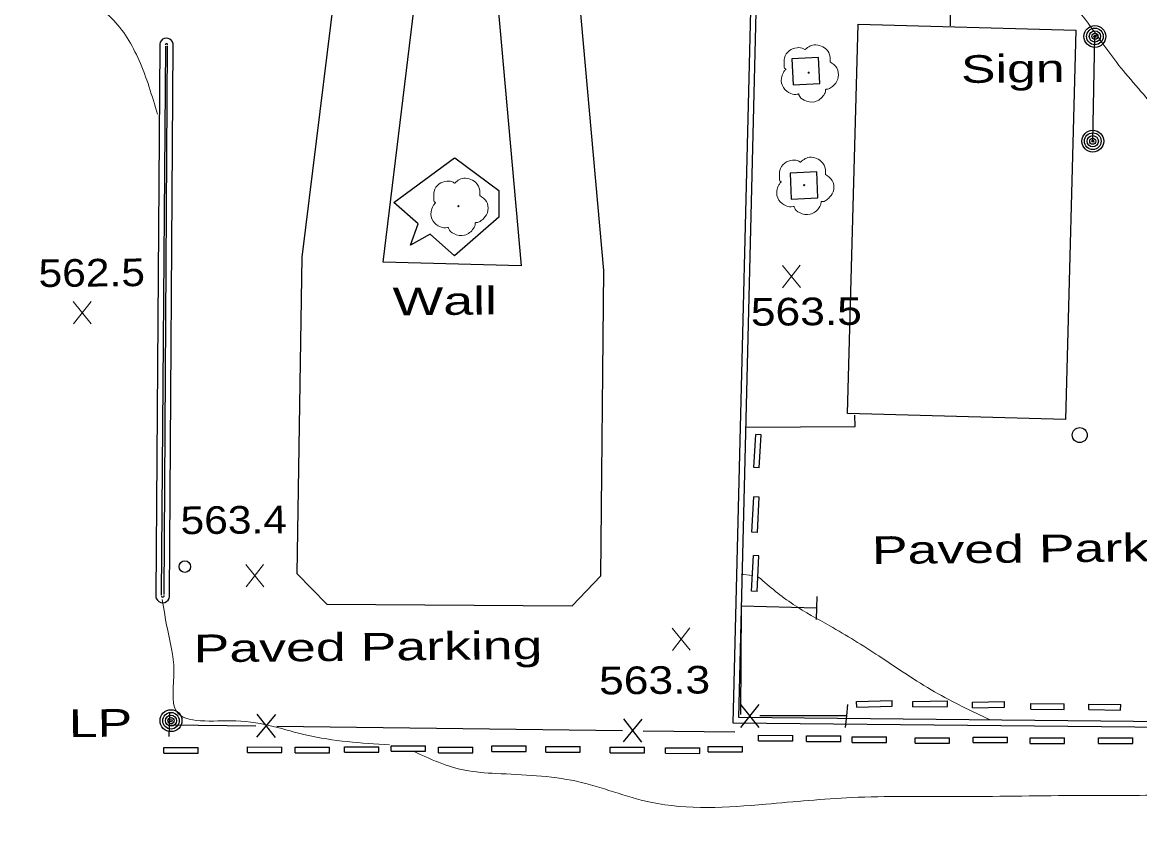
# Model space of a CAD drawing. Extents: x 2361708 to 2370558, y 6977955 to 6991887.
# Drawn here: x 2365799 to 2365992.9, y 6985685.2 to 6985826 of the extents above; entities that cross this region are included whole.
import ezdxf

# ---------------------------------------------------------------- set-up
doc = ezdxf.new("R2010")
doc.units = 0
doc.header["$LTSCALE"] = 1.9
for name, color, linetype, lineweight in [('11', 7, 'Continuous', 25), ('17', 7, 'Continuous', 25), ('18', 7, 'Continuous', 25), ('2', 7, 'Continuous', 25), ('20', 7, 'Continuous', 25), ('21', 7, 'Continuous', 25), ('23', 7, 'Continuous', 25), ('29', 7, 'Continuous', 13), ('31', 7, 'Continuous', 13), ('35', 7, 'Continuous', 13)]:
    doc.layers.add(name, color=color, linetype=linetype, lineweight=lineweight)

msp = doc.modelspace()

# ---------------------------------------------------------------- linework, layer by layer
at = {"layer": '11'}
msp.add_lwpolyline([(2365854.939, 6985845.69), (2365847.505, 6985785.206), (2365846.608, 6985730.235), (2365851.799, 6985724.914), (2365894.383, 6985724.629), (2365899.394, 6985729.847), (2365899.919, 6985782.875), (2365894.236, 6985846.274), (2365879.968, 6985845.938), (2365885.551, 6985783.678), (2365861.624, 6985784.33), (2365869.115, 6985846.204), (2365854.877, 6985845.869)], dxfattribs=at)
msp.add_lwpolyline([(2365942.198, 6985758.025), (2365944.014, 6985825.636), (2365981.816, 6985824.616), (2365979.999, 6985757.005)], close=True, dxfattribs=at)
at = {"layer": '17'}
for p, q in [((2365926.788, 6985707.476), (2365923.587, 6985703.476)), ((2365923.588, 6985707.476), (2365926.786, 6985703.476)), ((2365839.698, 6985701.808), (2365842.95, 6985705.758)), ((2365842.898, 6985701.768), (2365839.75, 6985705.798)), ((2365903.298, 6985701.013), (2365906.541, 6985704.964)), ((2365906.499, 6985700.963), (2365903.351, 6985705.004)), ((2365941.988, 6985705.521), (2365926.987, 6985705.508)), ((2365824.527, 6985703.963), (2365839.529, 6985703.776)), ((2365843.13, 6985703.73), (2365903.13, 6985702.981)), ((2365906.731, 6985702.935), (2365922.613, 6985702.737))]:
    msp.add_line(p, q, dxfattribs=at)
for points in [[(2365936.88, 6985726.274), (2365936.799, 6985724.273), (2365936.718, 6985722.272)], [(2365923.654, 6985705.777), (2365923.785, 6985724.639), (2365936.799, 6985724.273)], [(2365942.179, 6985707.513), (2365941.988, 6985705.521), (2365941.797, 6985703.53)], [(2365824.456, 6985701.962), (2365824.527, 6985703.963), (2365824.598, 6985705.964)]]:
    msp.add_lwpolyline(points, dxfattribs=at)
msp.add_circle((2365982.485, 6985754.289), 1.3, dxfattribs=at)
at = {"layer": '18'}
for points in [[(2365937.159, 6985819.851), (2365932.531, 6985819.627), (2365932.754, 6985815.119), (2365937.382, 6985815.343)], [(2365936.838, 6985799.987), (2365932.211, 6985799.763), (2365932.433, 6985795.255), (2365937.061, 6985795.479)]]:
    msp.add_lwpolyline(points, close=True, dxfattribs=at)
for points in [[(2365867.671, 6985790.988), (2365863.455, 6985794.678), (2365874.002, 6985802.439)], [(2365874.032, 6985802.439), (2365881.686, 6985796.782), (2365881.66, 6985792.151), (2365873.994, 6985785.428), (2365869.748, 6985789.158)], [(2365869.748, 6985789.158), (2365866.356, 6985787.305), (2365867.66, 6985790.988)]]:
    msp.add_lwpolyline(points, dxfattribs=at)
at = {"layer": '2'}
for p, q in [((2365960.058, 6985825.349), (2365959.77, 6985868.228)), ((2365822.845, 6985821.843), (2365822.131, 6985726.571)), ((2365823.805, 6985821.832), (2365823.092, 6985726.56)), ((2365823.581, 6985726.625), (2365824.174, 6985821.925)), ((2365824.541, 6985726.614), (2365825.134, 6985821.914)), ((2365925.906, 6985748.64), (2365926.261, 6985754.414)), ((2365927.222, 6985754.353), (2365926.261, 6985754.414)), ((2365926.867, 6985748.579), (2365927.222, 6985754.353)), ((2365926.867, 6985748.579), (2365925.906, 6985748.64)), ((2365925.593, 6985737.427), (2365925.915, 6985743.58)), ((2365926.875, 6985743.529), (2365925.915, 6985743.58)), ((2365926.554, 6985737.376), (2365926.875, 6985743.529)), ((2365926.554, 6985737.376), (2365925.593, 6985737.427)), ((2365925.541, 6985727.195), (2365925.861, 6985733.389)), ((2365926.822, 6985733.338), (2365925.861, 6985733.389)), ((2365926.501, 6985727.145), (2365926.822, 6985733.338)), ((2365926.501, 6985727.145), (2365925.541, 6985727.195)), ((2365943.754, 6985708.018), (2365949.913, 6985708.187)), ((2365943.783, 6985707.058), (2365943.754, 6985708.018)), ((2365943.783, 6985707.058), (2365949.942, 6985707.227)), ((2365949.942, 6985707.227), (2365949.913, 6985708.187)), ((2365953.504, 6985708.041), (2365959.534, 6985708.138)), ((2365953.523, 6985707.081), (2365953.504, 6985708.041)), ((2365953.523, 6985707.081), (2365959.552, 6985707.178)), ((2365959.552, 6985707.178), (2365959.534, 6985708.138)), ((2365963.876, 6985707.91), (2365969.415, 6985708.013)), ((2365963.895, 6985706.949), (2365963.876, 6985707.91)), ((2365963.895, 6985706.949), (2365969.434, 6985707.052)), ((2365969.434, 6985707.052), (2365969.415, 6985708.013)), ((2365973.988, 6985706.716), (2365973.998, 6985707.676)), ((2365973.988, 6985706.716), (2365979.799, 6985706.641)), ((2365973.998, 6985707.676), (2365979.809, 6985707.601)), ((2365979.799, 6985706.641), (2365979.809, 6985707.601)), ((2365984.069, 6985706.622), (2365984.09, 6985707.582)), ((2365984.069, 6985706.622), (2365989.57, 6985706.524)), ((2365984.09, 6985707.582), (2365989.592, 6985707.484)), ((2365989.57, 6985706.524), (2365989.592, 6985707.484)), ((2365926.758, 6985701.186), (2365926.759, 6985702.146)), ((2365926.758, 6985701.186), (2365932.709, 6985701.183)), ((2365926.759, 6985702.146), (2365932.71, 6985702.143)), ((2365932.709, 6985701.183), (2365932.71, 6985702.143)), ((2365935.08, 6985702.046), (2365941.031, 6985702.042)), ((2365935.08, 6985701.086), (2365935.08, 6985702.046)), ((2365935.08, 6985701.086), (2365941.03, 6985701.082)), ((2365941.03, 6985701.082), (2365941.031, 6985702.042)), ((2365942.972, 6985701.871), (2365948.923, 6985701.867)), ((2365942.972, 6985700.911), (2365942.972, 6985701.871)), ((2365942.972, 6985700.911), (2365948.922, 6985700.907)), ((2365948.922, 6985700.907), (2365948.923, 6985701.867)), ((2365953.933, 6985700.775), (2365953.935, 6985701.735)), ((2365953.933, 6985700.775), (2365959.884, 6985700.771)), ((2365953.935, 6985701.735), (2365959.885, 6985701.731)), ((2365959.884, 6985700.771), (2365959.885, 6985701.731)), ((2365963.993, 6985700.89), (2365963.994, 6985701.851)), ((2365963.993, 6985700.89), (2365969.943, 6985700.887)), ((2365963.994, 6985701.851), (2365969.944, 6985701.847)), ((2365969.943, 6985700.887), (2365969.944, 6985701.847)), ((2365973.874, 6985700.735), (2365973.875, 6985701.695)), ((2365973.874, 6985700.735), (2365979.825, 6985700.731)), ((2365973.875, 6985701.695), (2365979.826, 6985701.691)), ((2365979.825, 6985700.731), (2365979.826, 6985701.691)), ((2365985.735, 6985700.727), (2365985.736, 6985701.687)), ((2365985.735, 6985700.727), (2365991.686, 6985700.724)), ((2365985.736, 6985701.687), (2365991.686, 6985701.684)), ((2365991.686, 6985700.724), (2365991.686, 6985701.684)), ((2365823.563, 6985699.064), (2365823.564, 6985700.024)), ((2365823.563, 6985699.064), (2365829.514, 6985699.06)), ((2365823.564, 6985700.024), (2365829.515, 6985700.02)), ((2365829.514, 6985699.06), (2365829.515, 6985700.02)), ((2365838.073, 6985699.162), (2365838.074, 6985700.122)), ((2365838.073, 6985699.162), (2365844.024, 6985699.158)), ((2365838.074, 6985700.122), (2365844.024, 6985700.118)), ((2365844.024, 6985699.158), (2365844.024, 6985700.118)), ((2365846.354, 6985699.131), (2365846.355, 6985700.091)), ((2365846.354, 6985699.131), (2365852.304, 6985699.127)), ((2365846.355, 6985700.091), (2365852.305, 6985700.087)), ((2365852.304, 6985699.127), (2365852.305, 6985700.087)), ((2365854.884, 6985700.162), (2365860.835, 6985700.158)), ((2365854.884, 6985699.202), (2365854.884, 6985700.162)), ((2365854.884, 6985699.202), (2365860.834, 6985699.198)), ((2365860.834, 6985699.198), (2365860.835, 6985700.158)), ((2365862.992, 6985699.369), (2365862.993, 6985700.329)), ((2365862.992, 6985699.369), (2365868.943, 6985699.366)), ((2365862.993, 6985700.329), (2365868.944, 6985700.325)), ((2365868.943, 6985699.366), (2365868.944, 6985700.325)), ((2365871.195, 6985699.127), (2365871.196, 6985700.087)), ((2365871.195, 6985699.127), (2365877.145, 6985699.124)), ((2365871.196, 6985700.087), (2365877.146, 6985700.084)), ((2365877.145, 6985699.124), (2365877.146, 6985700.084)), ((2365880.463, 6985699.365), (2365880.464, 6985700.325)), ((2365880.463, 6985699.365), (2365886.413, 6985699.362)), ((2365880.464, 6985700.325), (2365886.414, 6985700.322)), ((2365886.413, 6985699.362), (2365886.414, 6985700.322)), ((2365889.855, 6985699.244), (2365889.856, 6985700.204)), ((2365889.855, 6985699.244), (2365895.805, 6985699.241)), ((2365889.856, 6985700.204), (2365895.806, 6985700.201)), ((2365895.805, 6985699.241), (2365895.806, 6985700.201)), ((2365901.016, 6985699.111), (2365901.017, 6985700.071)), ((2365901.016, 6985699.111), (2365906.967, 6985699.108)), ((2365901.017, 6985700.071), (2365906.968, 6985700.068)), ((2365906.967, 6985699.108), (2365906.968, 6985700.068)), ((2365910.588, 6985699.022), (2365910.589, 6985699.982)), ((2365910.588, 6985699.022), (2365916.538, 6985699.018)), ((2365910.589, 6985699.982), (2365916.539, 6985699.979)), ((2365916.538, 6985699.018), (2365916.539, 6985699.979)), ((2365918.006, 6985699.273), (2365918.007, 6985700.233)), ((2365918.006, 6985699.273), (2365923.957, 6985699.269)), ((2365918.007, 6985700.233), (2365923.957, 6985700.229)), ((2365923.957, 6985699.269), (2365923.957, 6985700.229))]:
    msp.add_line(p, q, dxfattribs=at)
for points in [[(2366037.005, 6985850.253), (2366034.403, 6985777.935), (2366032.725, 6985703.175), (2365922.318, 6985704.284), (2365926.209, 6985860.769)], [(2366036.044, 6985850.284), (2366033.443, 6985777.965), (2366031.785, 6985704.146), (2365923.299, 6985705.233), (2365927.17, 6985860.748)], [(2365924.52, 6985755.668), (2365943.489, 6985755.778), (2365943.431, 6985757.737)]]:
    msp.add_lwpolyline(points, dxfattribs=at)
for centre, radius, start, end in [((2365823.985, 6985822.076), 1.16, 352.00639, 191.55527), ((2365823.985, 6985822.076), 0.2, 352.00639, 191.55527), ((2365823.337, 6985726.397), 1.218, 171.79197, 10.2114), ((2365823.337, 6985726.397), 0.258, 171.79197, 10.2114)]:
    msp.add_arc(centre, radius, start, end, dxfattribs=at)
at = {"layer": '20'}
for radius in [1.9, 1.442, 0.973, 0.539, 0.192]:
    msp.add_circle((2365824.78, 6985704.686), radius, dxfattribs=at)
at = {"layer": '21'}
msp.add_line((2365984.749, 6985805.333), (2365985.116, 6985823.527), dxfattribs=at)
for centre, radius in [((2365985.116, 6985823.527), 1.9), ((2365985.116, 6985823.527), 1.442), ((2365985.116, 6985823.527), 0.973), ((2365985.116, 6985823.527), 0.539), ((2365985.116, 6985823.527), 0.192), ((2365984.75, 6985805.333), 1.9), ((2365984.75, 6985805.333), 1.442), ((2365984.75, 6985805.333), 0.973), ((2365984.75, 6985805.333), 0.539), ((2365984.75, 6985805.333), 0.192)]:
    msp.add_circle(centre, radius, dxfattribs=at)
at = {"layer": '23'}
msp.add_circle((2365827.175, 6985731.45), 1, dxfattribs=at)
at = {"layer": '29'}
for centre in [(2365935.454, 6985817.224), (2365934.65, 6985797.686), (2365874.652, 6985794.045)]:
    msp.add_circle(centre, 0.1, dxfattribs=at)
for points in [[(2365931.488, 6985817.797), (2365931.508, 6985817.807), (2365931.428, 6985817.876), (2365931.192, 6985818.504), (2365931.23, 6985819.784), (2365932.117, 6985821.083), (2365933.423, 6985821.565), (2365934.544, 6985821.376), (2365934.776, 6985821.248), (2365934.846, 6985821.249), (2365934.895, 6985821.289), (2365935.243, 6985821.582), (2365936.108, 6985822.031), (2365937.319, 6985821.962), (2365938.435, 6985821.373), (2365939.168, 6985819.95), (2365939.177, 6985819.09)], [(2365939.166, 6985819.11), (2365940.307, 6985818.051), (2365940.591, 6985816.463), (2365939.884, 6985815.137), (2365939.229, 6985814.59), (2365938.562, 6985814.374), (2365938.412, 6985814.362), (2365938.393, 6985814.252), (2365938.071, 6985813.349), (2365936.532, 6985812.184), (2365934.639, 6985812.466), (2365933.74, 6985813.408), (2365933.669, 6985813.537), (2365933.549, 6985813.516), (2365932.338, 6985813.635), (2365931.069, 6985814.633), (2365930.723, 6985816.269), (2365931.093, 6985817.293), (2365931.419, 6985817.736), (2365931.489, 6985817.787)], [(2365930.684, 6985798.258), (2365930.704, 6985798.268), (2365930.624, 6985798.338), (2365930.387, 6985798.965), (2365930.425, 6985800.246), (2365931.313, 6985801.544), (2365932.619, 6985802.027), (2365933.741, 6985801.837), (2365933.972, 6985801.709), (2365934.042, 6985801.71), (2365934.091, 6985801.75), (2365934.439, 6985802.044), (2365935.304, 6985802.492), (2365936.515, 6985802.424), (2365937.63, 6985801.834), (2365938.364, 6985800.411), (2365938.373, 6985799.551)], [(2365870.686, 6985794.617), (2365870.706, 6985794.627), (2365870.625, 6985794.697), (2365870.389, 6985795.324), (2365870.427, 6985796.604), (2365871.315, 6985797.903), (2365872.62, 6985798.385), (2365873.742, 6985798.196), (2365873.974, 6985798.068), (2365874.044, 6985798.069), (2365874.093, 6985798.11), (2365874.44, 6985798.403), (2365875.306, 6985798.851), (2365876.517, 6985798.783), (2365877.633, 6985798.193), (2365878.366, 6985796.77), (2365878.374, 6985795.91)], [(2365938.362, 6985799.571), (2365939.502, 6985798.512), (2365939.788, 6985796.925), (2365939.08, 6985795.598), (2365938.425, 6985795.052), (2365937.757, 6985794.835), (2365937.607, 6985794.824), (2365937.588, 6985794.714), (2365937.267, 6985793.811), (2365935.728, 6985792.646), (2365933.835, 6985792.928), (2365932.937, 6985793.869), (2365932.865, 6985793.999), (2365932.746, 6985793.978), (2365931.534, 6985794.096), (2365930.264, 6985795.094), (2365929.919, 6985796.731), (2365930.289, 6985797.754), (2365930.615, 6985798.197), (2365930.684, 6985798.248)], [(2365878.364, 6985795.93), (2365879.504, 6985794.871), (2365879.789, 6985793.283), (2365879.082, 6985791.957), (2365878.427, 6985791.41), (2365877.759, 6985791.194), (2365877.609, 6985791.183), (2365877.59, 6985791.072), (2365877.269, 6985790.169), (2365875.73, 6985789.005), (2365873.837, 6985789.287), (2365872.938, 6985790.228), (2365872.867, 6985790.357), (2365872.747, 6985790.336), (2365871.536, 6985790.455), (2365870.266, 6985791.453), (2365869.921, 6985793.089), (2365870.291, 6985794.113), (2365870.616, 6985794.556), (2365870.686, 6985794.606)]]:
    msp.add_spline(points, degree=3, dxfattribs=at)
at = {"layer": '31'}
for p, q in [((2365933.999, 6985779.918), (2365930.882, 6985783.769)), ((2365930.919, 6985779.889), (2365933.962, 6985783.799)), ((2365810.943, 6985773.627), (2365807.827, 6985777.478)), ((2365807.864, 6985773.598), (2365810.906, 6985777.507)), ((2365840.889, 6985727.95), (2365837.772, 6985731.801)), ((2365837.809, 6985727.921), (2365840.852, 6985731.83)), ((2365914.868, 6985716.934), (2365911.751, 6985720.784)), ((2365911.788, 6985716.904), (2365914.831, 6985720.813))]:
    msp.add_line(p, q, dxfattribs=at)
at = {"layer": '35'}
msp.add_line((2365925.655, 6985729.917), (2365923.733, 6985730.119), dxfattribs=at)
for points in [[(2365953.74, 6985868.171), (2365956.033, 6985865.753), (2365962.341, 6985857.642), (2365968.998, 6985847.495), (2365974.338, 6985834.835), (2365979.81, 6985830.447), (2365984.482, 6985825.101), (2365990.023, 6985817.584), (2365996.393, 6985809.224), (2365999.031, 6985801.019), (2366002.658, 6985796.133), (2366007.552, 6985800.01), (2366011.983, 6985804.052), (2366021.335, 6985814.452), (2366025.495, 6985827.092), (2366031.472, 6985829.489), (2366033.022, 6985830.554), (2366033.63, 6985834.96), (2366035.454, 6985837.757)], [(2365822.427, 6985810.028), (2365819.228, 6985819.378), (2365814.478, 6985826.673), (2365807.752, 6985831.53), (2365801.227, 6985835.198), (2365798.981, 6985835.796)], [(2365966.945, 6985704.839), (2365957.309, 6985709.707), (2365947.619, 6985715.925), (2365939.088, 6985721.174), (2365932.773, 6985724.875), (2365926.748, 6985729.608)], [(2365862.702, 6985700.466), (2365848.345, 6985702.17), (2365836.021, 6985704.653), (2365825.715, 6985706.314), (2365825.277, 6985713.381), (2365824.148, 6985720.67), (2365823.27, 6985725.722)], [(2366165.371, 6985717.888), (2366167.537, 6985716.129), (2366168.368, 6985712.986), (2366163.866, 6985712.103), (2366152.581, 6985711.476), (2366135.914, 6985711.127), (2366118.815, 6985709.775), (2366120.725, 6985706.722), (2366128.773, 6985704.849), (2366129.924, 6985702.71), (2366126.705, 6985698.369), (2366121.706, 6985690.911), (2366115.603, 6985686.953), (2366102.072, 6985684.864), (2366089.425, 6985683.424), (2366076.857, 6985683.164), (2366059.06, 6985681.744), (2366041.16, 6985680.584), (2366023.056, 6985679.832), (2366008.013, 6985679.078), (2365990.946, 6985677.556), (2365985.862, 6985676.917), (2365986.113, 6985674.659), (2365989.561, 6985672.803), (2365997.146, 6985672.395), (2366008.628, 6985672.184), (2366022.828, 6985672.219), (2366041.51, 6985672.117), (2366058.873, 6985671.872), (2366079.744, 6985671.951), (2366096.16, 6985668.237), (2366108.929, 6985665.258), (2366119.366, 6985659.317), (2366123.557, 6985649.796), (2366123.858, 6985649.7)], [(2366061.126, 6985701.055), (2366055.26, 6985700.549), (2366046.501, 6985698.296), (2366035.855, 6985695.784), (2366023.177, 6985694.444), (2366011.425, 6985692.541), (2365998.121, 6985691.765), (2365981.351, 6985691.695), (2365960.952, 6985691.501), (2365942.923, 6985691.34), (2365927.983, 6985690.177), (2365908.019, 6985690.527), (2365895.153, 6985694.165), (2365881.18, 6985695.522), (2365875.794, 6985696.081), (2365866.782, 6985699.395)]]:
    msp.add_spline(points, degree=3, dxfattribs=at)

# ---------------------------------------------------------------- texts
at = {"layer": '18', "width": 1.45}
msp.add_text('Wall', height=4.8, rotation=0.545, dxfattribs=at).set_placement((2365863.272, 6985775.076))
at = {"layer": '2', "width": 1.45}
for p in [(2365946.427, 6985731.905), (2365828.723, 6985714.833)]:
    msp.add_text('Paved Parking', height=4.8, rotation=0.545, dxfattribs=at).set_placement(p)
at = {"layer": '20', "width": 1.4}
for s, p in [('Sign', (2365961.902, 6985815.446)), ('  LP', (2365802.077, 6985701.78))]:
    msp.add_text(s, height=4.8, rotation=0.545, dxfattribs=at).set_placement(p)
at = {"layer": '31'}
for s, width, p in [('562.5', 1.15, (2365801.812, 6985780)), ('563.5', 1.2, (2365925.422, 6985773.267)), ('563.4', 1.15, (2365826.452, 6985737.073)), ('563.3', 1.2, (2365899.09, 6985709.243))]:
    msp.add_text(s, height=4.8, rotation=0.545, dxfattribs=dict(at, width=width)).set_placement(p)

doc.saveas('drawing.dxf')
